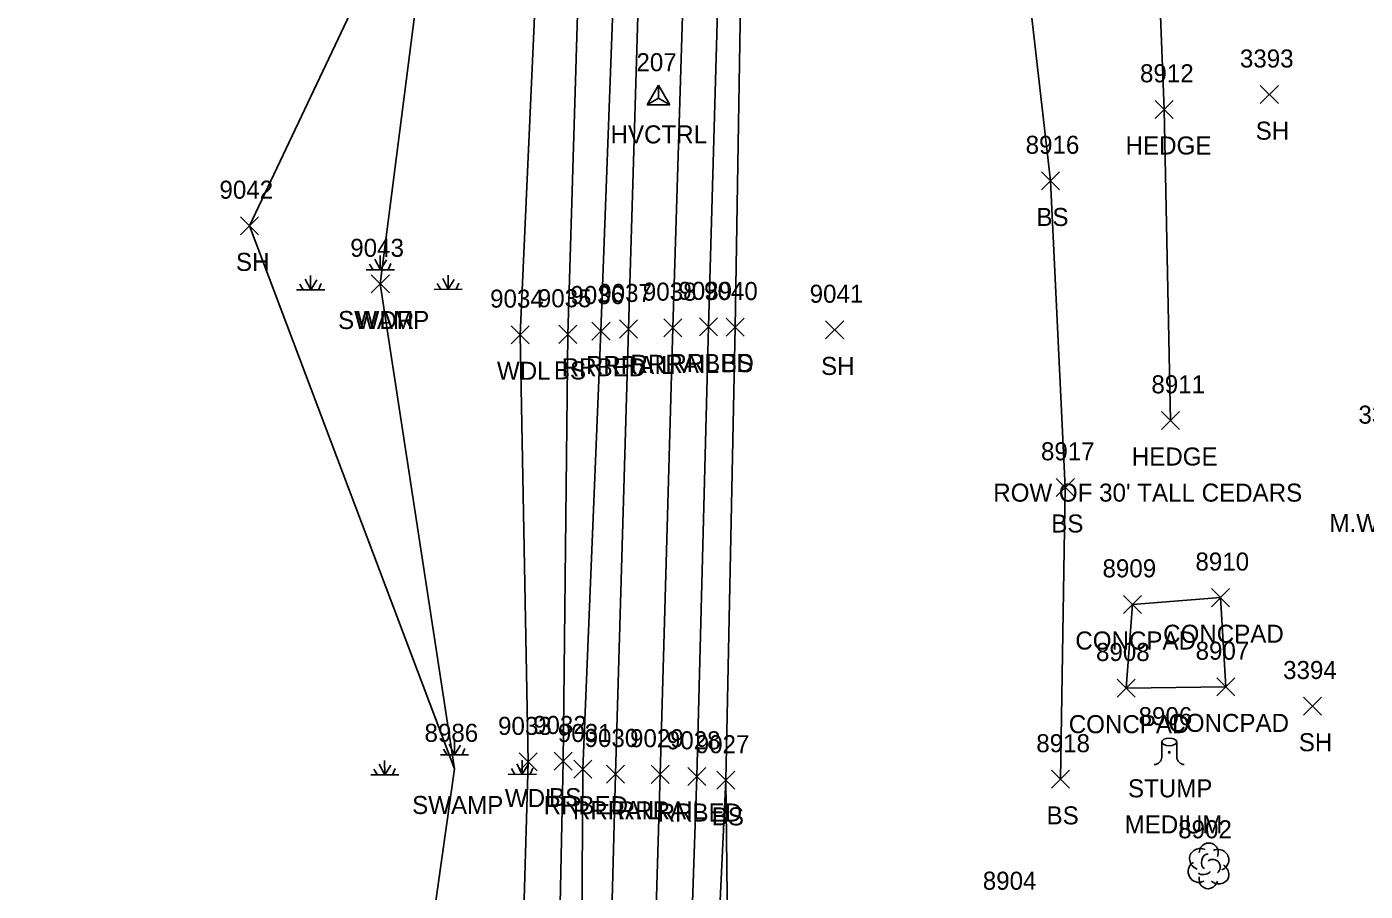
# Model space of a CAD drawing. Extents: x 1769141 to 1770911, y 735471 to 741449.
# Drawn here: x 1770230 to 1770378.4, y 737726.6 to 737822.4 of the extents above; entities that cross this region are included whole.
import ezdxf

# ---------------------------------------------------------------- set-up
doc = ezdxf.new("R2010")
doc.units = 0
for name, color, linetype in [('C_A', 7, 'Continuous'), ('C_I', 7, 'Continuous'), ('CPSM', 7, 'Continuous'), ('L_A', 7, 'Continuous'), ('L_C', 7, 'Continuous'), ('L_I', 7, 'Continuous'), ('L_TIC', 7, 'Continuous'), ('LAHR', 7, 'Continuous'), ('LAWA', 7, 'Continuous'), ('LELB', 7, 'Continuous'), ('LS', 7, 'Continuous'), ('LSOGP', 7, 'Continuous'), ('LTD', 7, 'Continuous'), ('LTS', 7, 'Continuous'), ('LWET', 7, 'Continuous'), ('R_A', 7, 'Continuous'), ('R_I', 7, 'Continuous'), ('R_TIC', 7, 'Continuous'), ('RR', 7, 'Continuous'), ('RRB', 7, 'Continuous')]:
    doc.layers.add(name, color=color, linetype=linetype)

msp = doc.modelspace()

# ---------------------------------------------------------------- linework, layer by layer
at = {"layer": 'CPSM'}
for p, q in [((1770298.76, 737813.75), (1770300.01, 737815.92)), ((1770301.26, 737813.75), (1770300.01, 737815.92)), ((1770300.01, 737814.47), (1770300.01, 737815.92)), ((1770298.76, 737813.75), (1770300.01, 737814.47)), ((1770300.01, 737814.47), (1770300.01, 737814.47)), ((1770300.01, 737814.47), (1770301.26, 737813.75)), ((1770298.76, 737813.75), (1770301.26, 737813.75))]:
    msp.add_line(p, q, dxfattribs=at)
at = {"layer": 'L_TIC'}
for points in [[(1770366.72, 737813.88), (1770368.72, 737815.88)], [(1770368.72, 737813.88), (1770366.72, 737815.88)], [(1770355.08, 737812.24), (1770357.08, 737814.24)], [(1770357.08, 737812.24), (1770355.08, 737814.24)], [(1770342.45, 737804.32), (1770344.45, 737806.32)], [(1770344.45, 737804.32), (1770342.45, 737806.32)], [(1770253.69, 737799.34), (1770255.69, 737801.34)], [(1770255.69, 737799.34), (1770253.69, 737801.34)], [(1770268.18, 737792.9), (1770270.18, 737794.9)], [(1770270.18, 737792.9), (1770268.18, 737794.9)], [(1770283.69, 737787.27), (1770285.69, 737789.27)], [(1770285.69, 737787.27), (1770283.69, 737789.27)], [(1770288.98, 737787.31), (1770290.98, 737789.31)], [(1770290.98, 737787.31), (1770288.98, 737789.31)], [(1770307.5, 737788.11), (1770309.5, 737790.11)], [(1770309.5, 737788.11), (1770307.5, 737790.11)], [(1770318.54, 737787.81), (1770320.54, 737789.81)], [(1770320.54, 737787.81), (1770318.54, 737789.81)], [(1770355.78, 737777.77), (1770357.78, 737779.77)], [(1770357.78, 737777.77), (1770355.78, 737779.77)], [(1770344.11, 737770.35), (1770346.11, 737772.35)], [(1770346.11, 737770.35), (1770344.11, 737772.35)], [(1770351.57, 737757.38), (1770353.57, 737759.38)], [(1770353.57, 737757.38), (1770351.57, 737759.38)], [(1770361.3, 737758.13), (1770363.3, 737760.13)], [(1770363.3, 737758.13), (1770361.3, 737760.13)], [(1770361.3, 737758.13), (1770363.3, 737760.13)], [(1770363.3, 737758.13), (1770361.3, 737760.13)], [(1770350.85, 737748.11), (1770352.85, 737750.11)], [(1770352.85, 737748.11), (1770350.85, 737750.11)], [(1770361.89, 737748.25), (1770363.89, 737750.25)], [(1770363.89, 737748.25), (1770361.89, 737750.25)], [(1770361.89, 737748.25), (1770363.89, 737750.25)], [(1770363.89, 737748.25), (1770361.89, 737750.25)], [(1770371.51, 737746.11), (1770373.51, 737748.11)], [(1770373.51, 737746.11), (1770371.51, 737748.11)], [(1770284.57, 737739.92), (1770286.57, 737741.92)], [(1770286.57, 737739.92), (1770284.57, 737741.92)], [(1770288.44, 737740.02), (1770290.44, 737742.02)], [(1770290.44, 737740.02), (1770288.44, 737742.02)], [(1770306.48, 737737.89), (1770308.48, 737739.89)], [(1770308.48, 737737.89), (1770306.48, 737739.89)], [(1770306.48, 737737.89), (1770308.48, 737739.89)], [(1770308.48, 737737.89), (1770306.48, 737739.89)], [(1770343.59, 737738), (1770345.59, 737740)], [(1770345.59, 737738), (1770343.59, 737740)]]:
    msp.add_lwpolyline(points, dxfattribs=at)
at = {"layer": 'LAHR'}
msp.add_lwpolyline([(1770356.78, 737778.77), (1770356.08, 737813.24), (1770355.07, 737838.67)], dxfattribs=at)
at = {"layer": 'LAWA'}
for points in [[(1770269.18, 737793.9), (1770275.66, 737844.62)], [(1770270.51, 737568.58), (1770278.93, 737574.69), (1770278.95, 737594.23), (1770283.16, 737643.83), (1770284.11, 737691.51), (1770285.57, 737740.92), (1770284.69, 737788.27), (1770286.9, 737837.54)]]:
    msp.add_lwpolyline(points, dxfattribs=at)
at = {"layer": 'LELB'}
for points in [[(1770284.22, 736983.53), (1770286.1, 737006.52), (1770285.78, 737050.17), (1770287.67, 737099.53), (1770288.1, 737129.93), (1770289.78, 737179.54), (1770290.91, 737225.58), (1770293.69, 737274.35), (1770294.72, 737325.7), (1770295.85, 737386.33), (1770296.79, 737425.26), (1770298.1, 737467.61), (1770299.88, 737513.29), (1770300.86, 737550.57), (1770302.69, 737591.97), (1770303.34, 737644.67), (1770305.34, 737693.43), (1770307.48, 737738.89), (1770308.5, 737789.11), (1770309.29, 737836.41), (1770310.87, 737872.45)], [(1770269.27, 736974.12), (1770270.69, 737003.92), (1770271.03, 737053.86), (1770272.32, 737097.75), (1770272.92, 737131.76), (1770274.84, 737178.2), (1770275.61, 737227.83), (1770277.38, 737274.26), (1770278.99, 737326.74), (1770280.59, 737386.92), (1770281.43, 737425.53), (1770282.04, 737467.46), (1770283.44, 737512.78), (1770283.79, 737551.85), (1770285.35, 737592.82), (1770287.29, 737644.47), (1770288.42, 737691.85), (1770289.44, 737741.02), (1770289.98, 737788.31), (1770291.46, 737837.25)], [(1770339.94, 737835.98), (1770343.45, 737805.32), (1770345.11, 737771.35), (1770344.59, 737739)], [(1770298.1, 737467.61), (1770302.35, 737513.73), (1770303.69, 737550.65), (1770305.82, 737592.01), (1770305.53, 737644.22), (1770308, 737694.05), (1770307.48, 737738.89)]]:
    msp.add_lwpolyline(points, dxfattribs=at)
at = {"layer": 'LS'}
for points in [[(1770362.89, 737749.25), (1770351.85, 737749.11), (1770352.57, 737758.38), (1770362.3, 737759.13)], [(1770362.89, 737749.25), (1770362.3, 737759.13)]]:
    msp.add_lwpolyline(points, dxfattribs=at)
at = {"layer": 'LSOGP'}
msp.add_lwpolyline([(1770275.66, 737844.62), (1770254.69, 737800.34), (1770277.4, 737740.15), (1770272.73, 737707.21), (1770270.42, 737694.75), (1770269.26, 737671.47), (1770266.55, 737647.56), (1770255.85, 737632.97), (1770246.14, 737573.35), (1770248.69, 737519.9), (1770252.84, 737504.68), (1770247.54, 737491.88), (1770234, 737447.95), (1770230.78, 737393.07), (1770235.5, 737345.91), (1770234.59, 737324.59), (1770233.38, 737302.65), (1770232.14, 737271.5), (1770229.99, 737225.16)], dxfattribs=at)
at = {"layer": 'LTD'}
msp.add_line((1770360.96, 737729.46), (1770360.96, 737729.46), dxfattribs=at)
msp.add_line((1770360.96, 737729.46), (1770360.96, 737729.46), dxfattribs=at)
msp.add_arc((1770361.01, 737730.89), 1.05, 335.5272, 180.9563, dxfattribs=at)
for centre, major_axis, ratio, start_param, end_param in [((1770360.17, 737730.12), (1.21, -0.51), 0.895232, 1.570796, 4.712389), ((1770362, 737730.04), (-1.14, -0.48), 0.949671, 1.570796, 4.712389), ((1770359.88, 737728.75), (0.58, -1.04), 0.959034, 3.141593, 6.283185), ((1770360.75, 737729.92), (-0.208, -0.792), 0.645439, 3.141593, 6.283185), ((1770361.46, 737729.29), (-0.5, 0.667), 0.989748, 3.141593, 6.283185), ((1770360.5, 737728.71), (-0.625, -0.083), 0.423636, 0, 3.141593), ((1770361.96, 737728.62), (-1.09, 0.79), 0.841452, 1.570796, 4.712389), ((1770360.96, 737727.96), (0.26, 1.06), 0.942809, 1.570796, 4.712389)]:
    msp.add_ellipse(centre, major_axis=major_axis, ratio=ratio, start_param=start_param, end_param=end_param, dxfattribs=at)
at = {"layer": 'LTS'}
for p, q in [((1770355.8, 737743.14), (1770355.8, 737741.47)), ((1770357.46, 737742.97), (1770357.46, 737743.14)), ((1770357.46, 737743.14), (1770357.46, 737741.47)), ((1770356.63, 737741.99), (1770356.63, 737741.99)), ((1770356.63, 737741.99), (1770356.63, 737741.99)), ((1770356.63, 737741.97), (1770356.63, 737741.97))]:
    msp.add_line(p, q, dxfattribs=at)
msp.add_circle((1770356.63, 737741.99), 0.0833, dxfattribs=at)
for centre, start, end in [((1770354.96, 737741.47), 270, 360), ((1770358.3, 737741.47), 180, 270)]:
    msp.add_arc(centre, 0.833, start, end, dxfattribs=at)
msp.add_ellipse((1770356.63, 737743.14), major_axis=(-0.833, 0), ratio=0.5, dxfattribs=at)
at = {"layer": 'LWET'}
for p, q in [((1770268.59, 737796.65), (1770269.19, 737795.47)), ((1770269.18, 737795.47), (1770269.17, 737797.05)), ((1770269.85, 737796.56), (1770269.19, 737795.47)), ((1770267.63, 737795.46), (1770270.76, 737795.47)), ((1770267.98, 737796.1), (1770268.37, 737795.46)), ((1770270.35, 737796.15), (1770270.06, 737795.47)), ((1770260.25, 737793.88), (1770260.64, 737793.24)), ((1770260.86, 737794.43), (1770261.47, 737793.25)), ((1770261.46, 737793.24), (1770261.45, 737794.82)), ((1770262.13, 737794.34), (1770261.47, 737793.25)), ((1770262.62, 737793.93), (1770262.33, 737793.25)), ((1770269.18, 737793.9), (1770269.18, 737793.9)), ((1770275.5, 737793.94), (1770275.88, 737793.29)), ((1770276.11, 737794.49), (1770276.71, 737793.31)), ((1770276.7, 737793.3), (1770276.69, 737794.88)), ((1770277.37, 737794.39), (1770276.71, 737793.31)), ((1770277.87, 737793.99), (1770277.58, 737793.31)), ((1770259.9, 737793.24), (1770263.03, 737793.25)), ((1770261.51, 737793.31), (1770261.47, 737793.31)), ((1770275.15, 737793.29), (1770278.27, 737793.31)), ((1770276.75, 737793.36), (1770276.71, 737793.36)), ((1770277.4, 737741.71), (1770277.39, 737743.29)), ((1770275.84, 737741.7), (1770278.97, 737741.72)), ((1770276.19, 737742.34), (1770276.58, 737741.7)), ((1770276.8, 737742.89), (1770277.4, 737741.72)), ((1770278.07, 737742.8), (1770277.4, 737741.72)), ((1770278.56, 737742.4), (1770278.27, 737741.72)), ((1770268.46, 737740.12), (1770268.85, 737739.48)), ((1770269.07, 737740.67), (1770269.68, 737739.5)), ((1770269.67, 737739.49), (1770269.66, 737741.07)), ((1770270.34, 737740.58), (1770269.68, 737739.5)), ((1770270.84, 737740.18), (1770270.54, 737739.5)), ((1770277.4, 737740.15), (1770277.4, 737740.15)), ((1770283.71, 737740.18), (1770284.1, 737739.54)), ((1770284.32, 737740.73), (1770284.92, 737739.55)), ((1770284.91, 737739.54), (1770284.9, 737741.12)), ((1770285.58, 737740.64), (1770284.92, 737739.55)), ((1770286.08, 737740.23), (1770285.79, 737739.55)), ((1770268.12, 737739.48), (1770271.24, 737739.5)), ((1770269.72, 737739.55), (1770269.68, 737739.55)), ((1770283.36, 737739.54), (1770286.49, 737739.55)), ((1770284.96, 737739.61), (1770284.92, 737739.61))]:
    msp.add_line(p, q, dxfattribs=at)
msp.add_lwpolyline([(1770266.55, 737647.56), (1770269.26, 737671.47), (1770270.42, 737694.75), (1770272.73, 737707.21), (1770277.4, 737740.15), (1770269.18, 737793.9)], dxfattribs=at)
at = {"layer": 'R_TIC'}
for points in [[(1770292.64, 737787.67), (1770294.64, 737789.67)], [(1770294.64, 737787.67), (1770292.64, 737789.67)], [(1770295.68, 737787.9), (1770297.68, 737789.9)], [(1770297.68, 737787.9), (1770295.68, 737789.9)], [(1770300.62, 737788.04), (1770302.62, 737790.04)], [(1770302.62, 737788.04), (1770300.62, 737790.04)], [(1770304.57, 737788.13), (1770306.57, 737790.13)], [(1770306.57, 737788.13), (1770304.57, 737790.13)], [(1770290.63, 737739.13), (1770292.63, 737741.13)], [(1770292.63, 737739.13), (1770290.63, 737741.13)], [(1770294.24, 737738.58), (1770296.24, 737740.58)], [(1770296.24, 737738.58), (1770294.24, 737740.58)], [(1770299.21, 737738.55), (1770301.21, 737740.55)], [(1770301.21, 737738.55), (1770299.21, 737740.55)], [(1770303.27, 737738.32), (1770305.27, 737740.32)], [(1770305.27, 737738.32), (1770303.27, 737740.32)]]:
    msp.add_lwpolyline(points, dxfattribs=at)
at = {"layer": 'RR'}
for points in [[(1770281, 737226.57), (1770282.34, 737274.07), (1770283.75, 737326.44), (1770285.5, 737386.27), (1770286.61, 737425.55), (1770287.7, 737467.84), (1770288.89, 737513.29), (1770290.12, 737551.69), (1770291.25, 737592.5), (1770292.7, 737644.11), (1770294, 737692.24), (1770295.24, 737739.58), (1770296.68, 737788.9), (1770298.12, 737837.23)], [(1770285.97, 737226.12), (1770287.25, 737273.96), (1770288.77, 737326.36), (1770290.19, 737386.15), (1770291.49, 737425.68), (1770292.68, 737468.26), (1770293.9, 737513.55), (1770295.16, 737551.31), (1770296.19, 737592.32), (1770297.68, 737644.27), (1770298.81, 737692.56), (1770300.21, 737739.55), (1770301.62, 737789.04), (1770303.1, 737836.81)]]:
    msp.add_lwpolyline(points, dxfattribs=at)
at = {"layer": 'RRB'}
for points in [[(1770278.92, 737227.05), (1770280.11, 737274.21), (1770281.14, 737326.97), (1770283.11, 737386.22), (1770284.07, 737425.71), (1770285.18, 737467.84), (1770286.52, 737513.17), (1770287.31, 737551.87), (1770287.64, 737592.71), (1770290.24, 737644.43), (1770291.35, 737692.02), (1770291.63, 737740.13), (1770293.64, 737788.67), (1770295.44, 737837.2)], [(1770288.76, 737226.01), (1770290.63, 737273.86), (1770291.64, 737325.9), (1770292.96, 737386.26), (1770293.83, 737425.7), (1770295.9, 737467.63), (1770297.11, 737513.69), (1770297.8, 737551.33), (1770299.93, 737592.31), (1770301.24, 737644.61), (1770302.67, 737693.28), (1770304.27, 737739.32), (1770305.57, 737789.13), (1770306.87, 737835.91)]]:
    msp.add_lwpolyline(points, dxfattribs=at)

# ---------------------------------------------------------------- texts
at = {"layer": 'C_A'}
msp.add_text('HVCTRL', height=2, dxfattribs=at).set_placement((1770294.7, 737809.47))
at = {"layer": 'C_I'}
msp.add_text('207', height=2, dxfattribs=at).set_placement((1770297.57, 737817.47))
at = {"layer": 'L_A'}
for s, p in [('SH', (1770366.21, 737809.88)), ('HEDGE', (1770351.79, 737808.24)), ('BS', (1770341.9, 737800.32)), ('SH', (1770253.18, 737795.34)), ('SWAMP', (1770264.5, 737788.9)), ('WDR', (1770266.55, 737788.9)), ('BS', (1770306.94, 737784.11)), ('WDL', (1770282.11, 737783.27)), ('BS', (1770288.42, 737783.31)), ('SH', (1770318.03, 737783.81)), ('HEDGE', (1770352.48, 737773.77)), ('BS', (1770343.55, 737766.35)), ('CONCPAD', (1770346.22, 737753.38)), ('CONCPAD', (1770355.95, 737754.13)), ('CONCPAD', (1770355.95, 737754.13)), ('CONCPAD', (1770345.49, 737744.11)), ('CONCPAD', (1770356.53, 737744.25)), ('CONCPAD', (1770356.53, 737744.25)), ('SH', (1770370.99, 737742.11)), ('STUMP', (1770352.05, 737737)), ('SWAMP', (1770272.71, 737735.15)), ('WDL', (1770282.99, 737735.92)), ('BS', (1770287.89, 737736.02)), ('BS', (1770305.92, 737733.89)), ('BS', (1770305.92, 737733.89)), ('BS', (1770343.03, 737734))]:
    msp.add_text(s, height=2, dxfattribs=at).set_placement(p)
at = {"layer": 'L_C'}
for s, p in [("ROW OF 30' TALL CEDARS", (1770337.12, 737769.77)), ('M.WILLOW', (1770374.39, 737766.41)), ('MEDIUM', (1770351.68, 737733))]:
    msp.add_text(s, height=2, dxfattribs=at).set_placement(p)
at = {"layer": 'L_I'}
for s, p in [('3393', (1770364.46, 737817.88)), ('8912', (1770353.39, 737816.24)), ('8916', (1770340.71, 737808.32)), ('9042', (1770251.35, 737803.34)), ('9043', (1770265.85, 737796.9)), ('9043', (1770265.85, 737796.9)), ('9040', (1770305.07, 737792.11)), ('9041', (1770316.77, 737791.81)), ('9034', (1770281.35, 737791.27)), ('9035', (1770286.64, 737791.31)), ('8911', (1770354.65, 737781.77)), ('3395', (1770377.6, 737778.41)), ('8917', (1770342.41, 737774.35)), ('8910', (1770359.53, 737762.13)), ('8910', (1770359.53, 737762.13)), ('8909', (1770349.23, 737761.38)), ('8908', (1770348.51, 737752.11)), ('8907', (1770359.55, 737752.25)), ('8907', (1770359.55, 737752.25)), ('3394', (1770369.25, 737750.11)), ('9032', (1770286.11, 737744.02)), ('8906', (1770353.23, 737745)), ('8986', (1770274.08, 737743.15)), ('9033', (1770282.23, 737743.92)), ('9027', (1770304.14, 737741.89)), ('9027', (1770304.14, 737741.89)), ('8918', (1770341.89, 737742)), ('8902', (1770357.62, 737732.46)), ('8904', (1770335.96, 737726.76))]:
    msp.add_text(s, height=2, dxfattribs=at).set_placement(p)
at = {"layer": 'R_A'}
for s, p in [('RRBED', (1770301.22, 737784.13)), ('RRBED', (1770289.29, 737783.67)), ('RRRAIL', (1770291.97, 737783.9)), ('RRRAIL', (1770296.91, 737784.04)), ('RRBED', (1770287.28, 737735.13)), ('RRRAIL', (1770290.53, 737734.58)), ('RRRAIL', (1770295.5, 737734.55)), ('RRBED', (1770299.92, 737734.32))]:
    msp.add_text(s, height=2, dxfattribs=at).set_placement(p)
at = {"layer": 'R_I'}
for s, p in [('9036', (1770290.25, 737791.67)), ('9037', (1770293.34, 737791.9)), ('9038', (1770298.28, 737792.04)), ('9039', (1770302.22, 737792.13)), ('9031', (1770288.86, 737743.13)), ('9030', (1770291.82, 737742.58)), ('9029', (1770296.86, 737742.55)), ('9028', (1770300.94, 737742.32))]:
    msp.add_text(s, height=2, dxfattribs=at).set_placement(p)

doc.saveas('drawing.dxf')
